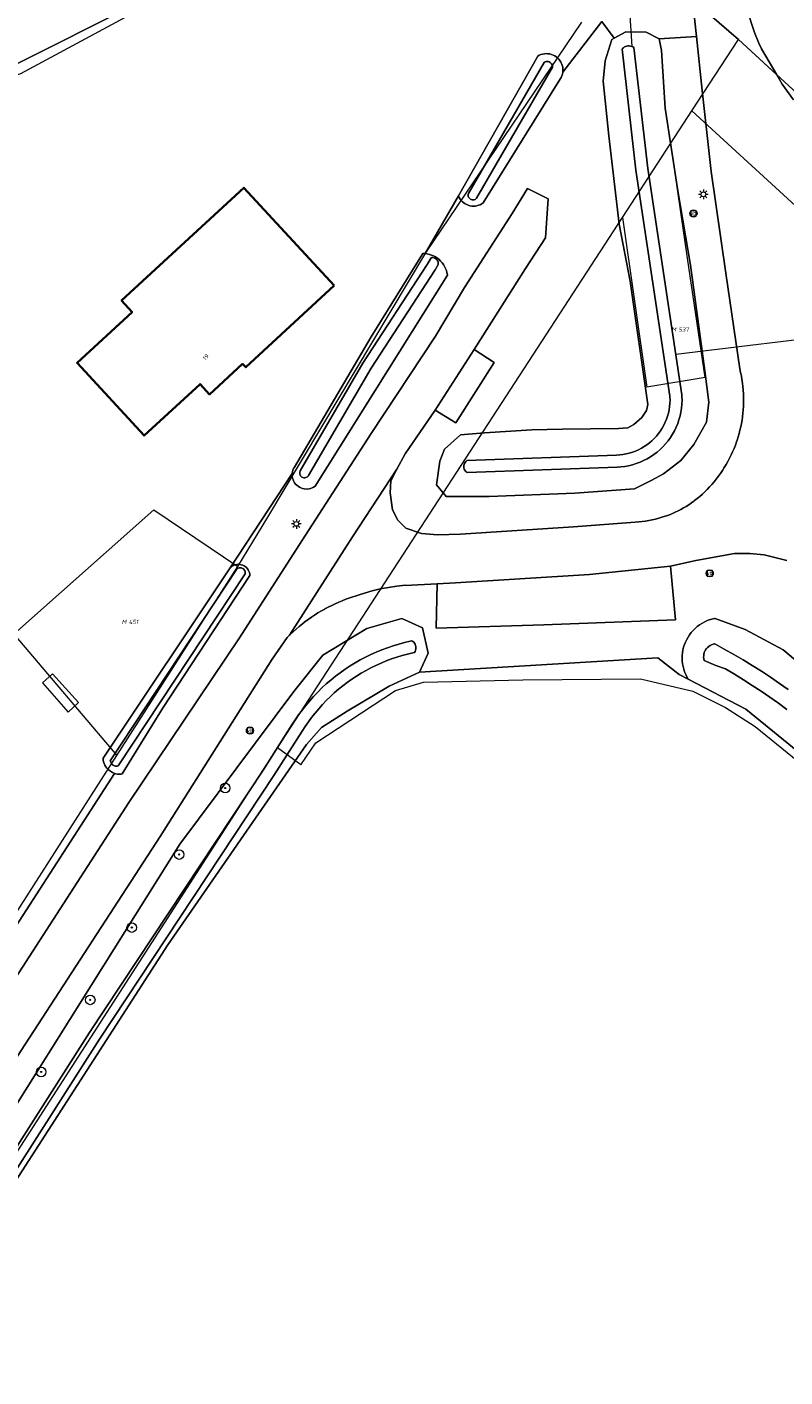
# Model space of a CAD drawing. Header units: metres. Extents: x 250001 to 257773, y 598992 to 609118.
# Tile 399 of 656: x 252139 to 252202, y 604496 to 604609. Entities that reach past the tile are written whole.
import ezdxf
from ezdxf.enums import TextEntityAlignment as Align
from ezdxf.lldxf.tags import DXFTag

# ---------------------------------------------------------------- set-up
doc = ezdxf.new("R2010")
doc.units = ezdxf.units.M
for name, color, linetype, lineweight in [('B-WE-GR-BOOM-S', 252, 'Continuous', 25), ('B-WE-GR-BOUWLAND-GV', 252, 'Continuous', 13), ('B-WE-GR-GROENVOORZIENING-GV', 252, 'Continuous', 18), ('B-WE-KG-GRENS_PERCEEL-G', 150, 'KG-PERCEEL', 18), ('B-WE-KG-GRENS_PERCEEL-S', 150, 'Continuous', 25), ('B-WE-KL-ET_LS_OV_LICHTMAST-S', 252, 'Continuous', 25), ('B-WE-KW-KUNSTWERK_DUIKER-G', 252, 'Continuous', 18), ('B-WE-OG-BEBOUWING-GV', 1, 'Continuous', 35), ('B-WE-OG-BEBOUWING-T18', 7, 'Continuous', 18), ('B-WE-OG-BEBOUWING_LUIFEL-GV', 1, 'Continuous', 18), ('B-WE-OG-TERREIN_ERF-GV', 7, 'Continuous', 18), ('B-WE-OG-WATER-GV', 252, 'Continuous', 18), ('B-WE-OG-WATER_SLOOT-GV', 252, 'Continuous', 18), ('B-WE-VH-VERHARDING_GESLOTEN-GV', 252, 'Continuous', 18), ('B-WE-VH-VERHARDING_HALFVERHARDING-GV', 252, 'Continuous', 18), ('B-WE-VH-VERHARDING_OPEN-GV', 252, 'Continuous', 18), ('B-WE-VW-VERKEERSTEKEN_BORD-S', 252, 'Continuous', 25), ('B-WE-VW-VERKEERSTEKEN_DRAAGCONSTRUCTIE-S', 252, 'Continuous', 25), ('X-XX-AL-REFERENTIE-G', 7, 'Continuous', 18)]:
    doc.layers.add(name, color=color, linetype=linetype, lineweight=lineweight)
doc.styles.add('NLCS-ISO', font='NLCS-ISO.ttf')
doc.styles.add('NLCS-ISO-ANNOTATIEF-T18', font='NLCS-ISO.ttf', dxfattribs={"height": 1.8})
doc.styles.get("Standard").update_dxf_attribs({"font": 'NLCS-ISO.ttf'})
tags = doc.linetypes.add('KG-PERCEEL', pattern='A,5.5,-2,["P",Standard,S=1.8,R=0,X=-0.5,Y=-0.9],-2,5.5,-2,[5,NLCS.SHX,S=0.75,R=0,X=0,Y=0],-2', length=19).pattern_tags.tags
tags[6] = DXFTag(74, 10)

# ---------------------------------------------------------------- blocks, each defined once
blk = doc.blocks.new('SKG-PERCEELNUMMER-SO')
at = {"style": 'NLCS-ISO', "oblique": 10, "flags": 1}
blk.add_attdef('GEMEENTECODE', text='', height=1.8, dxfattribs=at).set_placement((0, 2.55), align=Align.MIDDLE_CENTER)
at = {"style": 'NLCS-ISO', "oblique": 10}
blk.add_attdef('SECTIE', text='', height=1.8, dxfattribs=at).set_placement((-0.5, 0), align=Align.MIDDLE_RIGHT)
blk.add_attdef('PERCEELNUMMER', text='', height=1.8, dxfattribs=at).set_placement((0.5, 0), align=Align.MIDDLE_LEFT)
blk = doc.blocks.new('BS2021-132-Xref-KAD-20210617')
at = {"layer": 'B-WE-KG-GRENS_PERCEEL-G', "flags": 128}
for points in [[(252106.53, 604595.23), (252108.663, 604595.704), (252138.594, 604604.914), (252167.592, 604620.529)], [(252189.942, 604615.909), (252191.395, 604613.928), (252198.473, 604607.736)], [(252156.7, 604563.77), (252159.22, 604567.87), (252172.4, 604589.93), (252185.405, 604609.19)], [(252194.602, 604601.786), (252198.473, 604607.736)], [(252198.473, 604607.736), (252209.309, 604597.784), (252236.512, 604572.351), (252258.626, 604551.342), (252279.193, 604531.88), (252283.238, 604527.991)], [(252192.844, 604599.083), (252194.602, 604601.786)], [(252194.602, 604601.786), (252204.574, 604592.628), (252210.022, 604587.535)], [(252188.814, 604592.887), (252192.844, 604599.083)], [(252195.699, 604579.536), (252194.234, 604589.49), (252192.844, 604599.083)], [(252160.029, 604548.635), (252188.814, 604592.887)], [(252188.814, 604592.887), (252190.845, 604578.732)], [(252195.699, 604579.536), (252190.845, 604578.732)], [(252138.022, 604558.114), (252149.7, 604568.48), (252156.7, 604563.77)], [(252146.606, 604547.997), (252156.7, 604563.77)], [(252138.022, 604558.114), (252146.606, 604547.997)], [(252161.97, 604547.218), (252163.205, 604549.043), (252169.853, 604553.416), (252172.207, 604554.115), (252180.499, 604554.305), (252190.314, 604554.403), (252194.68, 604553.347), (252197.411, 604552.006), (252199.863, 604550.398), (252223.187, 604531.456), (252253.75, 604506.473), (252259.795, 604501.051), (252261.477, 604499.138), (252261.714, 604497.103)], [(252028.609, 604346.625), (252126.968, 604497.875), (252132.484, 604505.937), (252158.843, 604546.812), (252160.029, 604548.635)], [(252161.97, 604547.218), (252160.029, 604548.635)], [(252124.35, 604513.22), (252146.606, 604547.997)]]:
    blk.add_lwpolyline(points, dxfattribs=at)
at = {"layer": 'B-WE-KG-GRENS_PERCEEL-S', "xscale": 0.2, "yscale": 0.2, "zscale": 0.2}
for p, values in [((252193.385, 604583.54), {'PERCEELNUMMER': '537', 'SECTIE': 'M'}), ((252147.512, 604559.136), {'PERCEELNUMMER': '451', 'SECTIE': 'M'})]:
    blk.add_blockref('SKG-PERCEELNUMMER-SO', p, dxfattribs=at).add_auto_attribs(values)
blk = doc.blocks.new('SIE-WEG_VERKEERSBORD-SO')
at = {"color": 0, "linetype": 'ByBlock', "lineweight": 18}
blk.add_lwpolyline([(-1.125, -1.125), (1.125, -1.125), (1.125, 1.125), (-1.125, 1.125)], close=True, dxfattribs=at)
at = {"color": 0, "linetype": 'ByBlock', "lineweight": 18, "style": 'NLCS-ISO'}
blk.add_text('vb', height=1.5, dxfattribs=at).set_placement((0, 0), align=Align.MIDDLE_CENTER)
blk = doc.blocks.new('SIE-WEG_PAAL_VERKEERSBORD-SO')
at = {"color": 0, "linetype": 'ByBlock', "lineweight": 18}
blk.add_circle((0, 0), 1.5, dxfattribs=at)
at = {"color": 0, "linetype": 'ByBlock', "lineweight": 18, "style": 'NLCS-ISO'}
blk.add_text('vb', height=1.5, dxfattribs=at).set_placement((0, 0.13), align=Align.MIDDLE_CENTER)
blk = doc.blocks.new('SKL-ET_OV_LICHTMAST-SO')
at = {"color": 0, "linetype": 'ByBlock', "lineweight": 18}
for points in [[(-1.25, 0), (-2, 0)], [(-1.41, 1.41), (-0.88, 0.88)], [(0, 2), (0, 1.25)], [(0.88, 0.88), (1.41, 1.41)], [(2, 0), (1.25, 0)], [(-1.41, -1.41), (-0.88, -0.88)], [(0, -1.25), (0, -2)], [(0.88, -0.88), (1.41, -1.41)]]:
    blk.add_lwpolyline(points, dxfattribs=at)
blk.add_circle((0, 0), 1, dxfattribs=at)
blk = doc.blocks.new('SGR-BOOM_01-SO')
at = {"linetype": 'ByBlock', "lineweight": 18}
h = blk.add_hatch(color=0, dxfattribs=at)
h.dxf.hatch_style = 1
edge = h.paths.add_edge_path()
edge.add_arc((0, 0), 0.25, 0, 360)
at = {"color": 0, "linetype": 'ByBlock', "lineweight": 18}
for radius in [2, 0.25]:
    blk.add_circle((0, 0), radius, dxfattribs=at)
blk = doc.blocks.new('BS2021-132-Xref-BGT-GRIJS-20210617-aangepast')
at = {"layer": 'B-WE-GR-BOUWLAND-GV', "flags": 128}
blk.add_lwpolyline([(252254.601, 604506.645), (252199.088, 604551.861), (252194.292, 604554.349), (252193.527, 604554.746), (252191.738, 604556.15), (252171.876, 604554.947), (252169.328, 604553.774), (252165.825, 604551.703), (252163.678, 604550.332), (252162.439, 604548.899), (252150.88, 604532.2), (252132.48, 604503.71), (252129.645, 604498.51), (252118.827, 604482.478), (252116.405, 604479.105), (252082.11, 604426.18)], dxfattribs=at)
at = {"layer": 'B-WE-GR-GROENVOORZIENING-GV', "flags": 128}
for points in [[(252199.187, 604610.278), (252199.811, 604608.317), (252200.191, 604607.441), (252200.402, 604606.955), (252201.671, 604604.799), (252202.132, 604604.016), (252203.082, 604602.716)], [(251803.252, 604519.627), (251829.644, 604529.747), (251864.966, 604541.455), (251893.541, 604549.591), (251929.458, 604557.925), (251951.678, 604562.591), (251952.359, 604562.734), (251952.935, 604562.382), (252002.361, 604572.893), (252018.119, 604576.175), (252029.381, 604578.52), (252073.788, 604588.171), (252105.255, 604595.817), (252114.783, 604598.661), (252137.985, 604605.585), (252168.398, 604620.835)], [(252187.081, 604609.243), (252188.111, 604607.854), (252189.087, 604608.383), (252190.774, 604608.352), (252191.864, 604607.806), (252194.972, 604608.006), (252194.651, 604611.08)], [(252137.013, 604527.649), (252147.62, 604544.06), (252156.841, 604557.806), (252162.037, 604565.911), (252167.819, 604574.855), (252173.211, 604582.979), (252175.621, 604587.04), (252179.607, 604593.216), (252180.883, 604595.306), (252182.591, 604594.448), (252182.388, 604591.189), (252180.699, 604588.622), (252176.419, 604581.869), (252178.107, 604580.784), (252174.889, 604575.747), (252173.179, 604576.805), (252170.664, 604573.164), (252169.977, 604571.881), (252169.466, 604570.926), (252169.42, 604569.923), (252169.606, 604568.501), (252170.057, 604567.632), (252170.722, 604566.959), (252172.044, 604566.511), (252173.378, 604566.393), (252175.288, 604566.452), (252184.72, 604567.084), (252189.872, 604567.459), (252190.154, 604567.483), (252190.436, 604567.515), (252190.716, 604567.554), (252190.995, 604567.602), (252191.273, 604567.658), (252191.549, 604567.721), (252191.823, 604567.792), (252192.095, 604567.871), (252192.365, 604567.958), (252192.479, 604567.997), (252192.723, 604568.087), (252192.964, 604568.184), (252193.202, 604568.289), (252193.437, 604568.401), (252193.668, 604568.52), (252193.896, 604568.647), (252194.119, 604568.78), (252194.338, 604568.92), (252194.553, 604569.067), (252194.763, 604569.22), (252194.82, 604569.263), (252195.042, 604569.438), (252195.259, 604569.619), (252195.471, 604569.806), (252195.677, 604570), (252195.878, 604570.199), (252196.073, 604570.403), (252196.262, 604570.613), (252196.446, 604570.828), (252196.623, 604571.049), (252196.794, 604571.274), (252196.958, 604571.504), (252196.967, 604571.517), (252197.134, 604571.766), (252197.294, 604572.019), (252197.448, 604572.277), (252197.594, 604572.538), (252197.734, 604572.803), (252197.866, 604573.072), (252197.991, 604573.345), (252198.109, 604573.62), (252198.22, 604573.899), (252198.323, 604574.18), (252198.364, 604574.3), (252198.453, 604574.575), (252198.534, 604574.852), (252198.607, 604575.131), (252198.672, 604575.413), (252198.73, 604575.696), (252198.78, 604575.98), (252198.822, 604576.266), (252198.856, 604576.553), (252198.882, 604576.841), (252198.9, 604577.129), (252198.906, 604577.27), (252198.911, 604577.571), (252198.907, 604577.872), (252198.896, 604578.173), (252198.877, 604578.473), (252198.85, 604578.773), (252198.815, 604579.072), (252198.772, 604579.37), (252198.721, 604579.667), (252198.662, 604579.962), (252198.595, 604580.255), (252198.591, 604580.272), (252197.414, 604588.251), (252196.194, 604596.738), (252195.444, 604603.486), (252194.972, 604608.006), (252191.864, 604607.806), (252192.06, 604606.818), (252192.372, 604602.023), (252193.425, 604595.128), (252194.484, 604588.908), (252195.684, 604580.1), (252195.996, 604577.476), (252195.817, 604575.797), (252194.752, 604573.952), (252193.667, 604572.612), (252192.236, 604571.487), (252191.192, 604570.933), (252189.818, 604570.249), (252184.834, 604569.89), (252177.671, 604569.6), (252174.084, 604569.614), (252173.283, 604570.584), (252173.56, 604572.541), (252173.965, 604573.553), (252175.276, 604574.738), (252177.291, 604574.913), (252181.237, 604575.174), (252183.8, 604575.222), (252188.471, 604575.277), (252189.237, 604575.334), (252189.756, 604575.627), (252190.42, 604576.188), (252190.793, 604576.779), (252190.922, 604577.273), (252189.44, 604587.576), (252188.525, 604592.339), (252187.665, 604599.705), (252187.196, 604604.269), (252187.362, 604605.964), (252187.907, 604607.744), (252188.111, 604607.854), (252187.081, 604609.243), (252183.823, 604605.006), (252183.795, 604604.86), (252183.751, 604604.719), (252183.693, 604604.583), (252183.644, 604604.493), (252177.181, 604594.111), (252177.061, 604594.028), (252176.933, 604593.959), (252176.797, 604593.905), (252176.657, 604593.866), (252176.513, 604593.842), (252176.367, 604593.834), (252176.222, 604593.843), (252176.078, 604593.867), (252175.938, 604593.906), (252175.802, 604593.961), (252175.674, 604594.03), (252175.554, 604594.113), (252175.444, 604594.208), (252175.344, 604594.315), (252175.257, 604594.432), (252175.184, 604594.558), (252175.124, 604594.691), (252175.123, 604594.695), (252172.337, 604589.885), (252172.519, 604589.857), (252172.697, 604589.814), (252172.871, 604589.755), (252173.04, 604589.681), (252173.201, 604589.593), (252173.354, 604589.492), (252173.497, 604589.377), (252173.63, 604589.25), (252173.751, 604589.113), (252173.861, 604588.965), (252173.956, 604588.808), (252174.038, 604588.644), (252174.105, 604588.473), (252174.157, 604588.297), (252174.193, 604588.117), (252174.198, 604588.086), (252163.148, 604570.458), (252163.033, 604570.382), (252162.91, 604570.319), (252162.781, 604570.272), (252162.647, 604570.24), (252162.51, 604570.223), (252162.236, 604570.238), (252162.101, 604570.269), (252161.972, 604570.315), (252161.848, 604570.376), (252161.626, 604570.539), (252161.53, 604570.639), (252161.447, 604570.749), (252161.376, 604570.867), (252161.32, 604570.993), (252161.279, 604571.125), (252161.254, 604571.261), (252161.244, 604571.398), (252161.25, 604571.536), (252156.06, 604563.649), (252156.081, 604563.67), (252156.175, 604563.751), (252156.278, 604563.819), (252156.389, 604563.874), (252156.506, 604563.913), (252156.628, 604563.937), (252156.751, 604563.946), (252156.875, 604563.938), (252156.996, 604563.914), (252157.114, 604563.875), (252157.225, 604563.822), (252157.329, 604563.754), (252157.423, 604563.673), (252157.505, 604563.581), (252157.576, 604563.48), (252157.632, 604563.37), (252157.674, 604563.253), (252157.701, 604563.132), (252157.712, 604563.009), (252150.43, 604551.908), (252147.056, 604546.451), (252146.968, 604546.439), (252146.82, 604546.434), (252146.672, 604546.446), (252146.525, 604546.473), (252146.426, 604546.503), (252134.793, 604528.523)], [(252129.78, 604505.43), (252151.86, 604540.59), (252161.37, 604553.346), (252163.809, 604556.36), (252167.465, 604558.601), (252170.386, 604559.429), (252172.128, 604558.635), (252172.595, 604556.531), (252171.876, 604554.947), (252191.738, 604556.15), (252193.527, 604554.746), (252194.292, 604554.349), (252194.176, 604554.55), (252194.074, 604554.759), (252193.987, 604554.973), (252193.915, 604555.194), (252193.858, 604555.419), (252193.817, 604555.647), (252193.792, 604555.878), (252193.783, 604556.109), (252193.79, 604556.341), (252193.812, 604556.572), (252193.851, 604556.801), (252193.905, 604557.026), (252193.975, 604557.247), (252194.059, 604557.463), (252194.159, 604557.673), (252194.272, 604557.875), (252194.399, 604558.069), (252194.54, 604558.253), (252194.692, 604558.428), (252194.857, 604558.591), (252195.032, 604558.743), (252195.217, 604558.883), (252195.412, 604559.009), (252195.615, 604559.122), (252195.825, 604559.22), (252196.041, 604559.304), (252196.262, 604559.372), (252196.488, 604559.425), (252196.528, 604559.433), (252199.039, 604558.511), (252202.197, 604556.818), (252219.75, 604542.131)], [(252202.504, 604564.275), (252200.617, 604564.75), (252199.416, 604564.862), (252198.138, 604564.839), (252194.934, 604564.276), (252192.805, 604563.802), (252193.235, 604559.327), (252182.234, 604558.887), (252173.255, 604558.615), (252173.327, 604562.309), (252170.659, 604562.186), (252170.66, 604562.196), (252169.961, 604562.116), (252169.275, 604562.016), (252168.594, 604561.887), (252167.92, 604561.722), (252166.903, 604561.423), (252165.897, 604561.088), (252165.728, 604561.027), (252165.426, 604560.91), (252165.126, 604560.786), (252164.83, 604560.655), (252164.538, 604560.516), (252164.249, 604560.371), (252163.963, 604560.218), (252163.96, 604560.217), (252163.675, 604560.055), (252163.393, 604559.886), (252163.115, 604559.71), (252162.842, 604559.527), (252162.573, 604559.338), (252162.309, 604559.142), (252162.1, 604558.981), (252161.833, 604558.766), (252161.572, 604558.546), (252161.315, 604558.319), (252161.064, 604558.086), (252161.008, 604558.032), (252160.819, 604557.848), (252159.576, 604556.023), (252150.23, 604541.23), (252136.84, 604520.67)]]:
    blk.add_lwpolyline(points, dxfattribs=at)
at = {"layer": 'B-WE-KW-KUNSTWERK_DUIKER-G', "flags": 128}
for points in [[(252189.11, 604614.511), (252189.575, 604607.169)], [(252207.978, 604583.23), (252193.25, 604581.455)]]:
    blk.add_lwpolyline(points, dxfattribs=at)
at = {"layer": 'B-WE-OG-BEBOUWING-GV', "flags": 128}
blk.add_lwpolyline([(252164.754, 604587.21), (252157.221, 604595.376), (252147.004, 604585.951), (252147.885, 604584.995), (252143.291, 604580.757), (252148.892, 604574.686), (252153.553, 604578.984), (252154.349, 604578.128), (252157.105, 604580.67), (252157.364, 604580.393)], close=True, dxfattribs=at)
at = {"layer": 'B-WE-OG-BEBOUWING_LUIFEL-GV', "flags": 128}
blk.add_lwpolyline([(252141.258, 604554.809), (252140.401, 604554.05), (252142.555, 604551.619), (252143.421, 604552.406)], close=True, dxfattribs=at)
at = {"layer": 'B-WE-OG-TERREIN_ERF-GV', "flags": 128}
for points in [[(252168.398, 604620.835), (252137.985, 604605.585)], [(252134.793, 604528.523), (252146.426, 604546.503), (252146.383, 604546.515), (252146.246, 604546.573), (252145.995, 604546.731), (252145.883, 604546.829), (252145.782, 604546.939), (252145.694, 604547.058), (252145.619, 604547.187), (252145.558, 604547.323), (252145.512, 604547.465), (252145.481, 604547.611), (252145.466, 604547.759), (252156.06, 604563.649), (252161.25, 604571.536), (252161.272, 604571.672), (252161.309, 604571.805), (252161.362, 604571.933), (252161.427, 604572.05), (252167.832, 604582.93), (252172.154, 604589.897), (252172.337, 604589.885), (252175.123, 604594.695), (252181.735, 604606.353), (252181.864, 604606.425), (252182.001, 604606.482), (252182.143, 604606.525), (252182.288, 604606.552), (252182.436, 604606.563), (252182.584, 604606.558), (252182.73, 604606.537), (252182.874, 604606.501), (252183.145, 604606.383), (252183.269, 604606.302), (252183.384, 604606.209), (252183.488, 604606.104), (252183.581, 604605.988), (252183.66, 604605.863), (252183.726, 604605.731), (252183.776, 604605.591), (252183.812, 604605.448), (252183.831, 604605.301), (252183.835, 604605.153), (252183.823, 604605.006), (252187.081, 604609.243)]]:
    blk.add_lwpolyline(points, dxfattribs=at)
blk.add_lwpolyline([(252143.291, 604580.757), (252147.885, 604584.995), (252147.004, 604585.951), (252157.221, 604595.376), (252164.754, 604587.21), (252157.364, 604580.393), (252157.105, 604580.67), (252154.349, 604578.128), (252153.553, 604578.984), (252148.892, 604574.686)], close=True, dxfattribs=at)
at = {"layer": 'B-WE-OG-WATER-GV', "flags": 128}
blk.add_lwpolyline([(252202.627, 604553.49), (252201.891, 604554.012), (252201.147, 604554.522), (252200.394, 604555.019), (252199.633, 604555.502), (252198.863, 604555.972), (252198.085, 604556.429), (252197.299, 604556.872), (252196.506, 604557.301), (252196.49, 604557.299), (252196.362, 604557.271), (252196.237, 604557.228), (252196.12, 604557.17), (252196.009, 604557.099), (252195.909, 604557.014), (252195.819, 604556.918), (252195.742, 604556.812), (252195.678, 604556.697), (252195.629, 604556.575), (252195.595, 604556.448), (252195.576, 604556.318), (252195.574, 604556.187), (252195.587, 604556.056), (252195.616, 604555.928), (252196.58, 604555.509), (252197.387, 604555.215), (252198.144, 604554.771), (252198.892, 604554.314), (252199.633, 604553.843), (252200.366, 604553.36), (252201.09, 604552.864), (252201.806, 604552.356), (252202.512, 604551.835)], dxfattribs=at)
at = {"layer": 'B-WE-OG-WATER_SLOOT-GV', "flags": 128}
for points in [[(252190.774, 604608.352), (252189.087, 604608.383), (252188.111, 604607.854), (252187.907, 604607.744), (252187.362, 604605.964), (252187.196, 604604.269), (252187.665, 604599.705), (252188.525, 604592.339), (252189.44, 604587.576), (252190.922, 604577.273), (252190.793, 604576.779), (252190.42, 604576.188), (252189.756, 604575.627), (252189.237, 604575.334), (252188.471, 604575.277), (252183.8, 604575.222), (252181.237, 604575.174), (252177.291, 604574.913), (252175.276, 604574.738), (252173.965, 604573.553), (252173.56, 604572.541), (252173.283, 604570.584), (252174.084, 604569.614), (252177.671, 604569.6), (252184.834, 604569.89), (252189.818, 604570.249), (252191.192, 604570.933), (252192.236, 604571.487), (252193.667, 604572.612), (252194.752, 604573.952), (252195.817, 604575.797), (252195.996, 604577.476), (252195.684, 604580.1), (252194.484, 604588.908), (252193.425, 604595.128), (252192.372, 604602.023), (252192.06, 604606.818), (252191.864, 604607.806)], [(252189.262, 604607.215), (252189.368, 604607.215), (252189.473, 604607.2), (252189.575, 604607.169), (252189.671, 604607.123), (252189.758, 604607.064), (252190.918, 604596.981), (252193.756, 604578.083), (252193.763, 604577.96), (252193.77, 604577.641), (252193.758, 604577.31), (252193.726, 604576.98), (252193.675, 604576.653), (252193.604, 604576.329), (252193.515, 604576.01), (252193.408, 604575.697), (252193.282, 604575.391), (252193.138, 604575.093), (252192.977, 604574.804), (252192.799, 604574.524), (252192.606, 604574.256), (252192.396, 604573.999), (252192.173, 604573.755), (252191.935, 604573.525), (252191.684, 604573.309), (252191.421, 604573.108), (252191.146, 604572.923), (252190.861, 604572.754), (252190.567, 604572.602), (252190.264, 604572.468), (252189.954, 604572.352), (252189.638, 604572.254), (252189.316, 604572.175), (252188.991, 604572.115), (252188.662, 604572.075), (252188.347, 604572.054), (252175.853, 604571.605), (252175.773, 604571.661), (252175.704, 604571.729), (252175.646, 604571.808), (252175.603, 604571.895), (252175.574, 604571.988), (252175.561, 604572.084), (252175.563, 604572.181), (252175.582, 604572.277), (252175.616, 604572.368), (252175.664, 604572.452), (252175.726, 604572.528), (252175.799, 604572.592), (252175.817, 604572.604), (252188.296, 604573.053), (252188.568, 604573.071), (252188.839, 604573.104), (252189.106, 604573.154), (252189.371, 604573.218), (252189.631, 604573.299), (252189.886, 604573.394), (252190.135, 604573.505), (252190.377, 604573.629), (252190.611, 604573.768), (252190.837, 604573.92), (252191.054, 604574.086), (252191.26, 604574.263), (252191.456, 604574.453), (252191.64, 604574.653), (252191.812, 604574.865), (252191.971, 604575.085), (252192.117, 604575.315), (252192.25, 604575.553), (252192.368, 604575.799), (252192.472, 604576.051), (252192.56, 604576.308), (252192.633, 604576.57), (252192.691, 604576.836), (252192.733, 604577.106), (252192.76, 604577.377), (252192.77, 604577.649), (252192.764, 604577.921), (252192.761, 604577.98), (252189.926, 604596.85), (252188.765, 604606.949), (252188.796, 604606.986), (252188.873, 604607.059), (252188.961, 604607.12), (252189.056, 604607.166), (252189.157, 604607.198)], [(252189.758, 604607.064), (252189.671, 604607.123), (252189.575, 604607.169), (252189.473, 604607.2), (252189.368, 604607.215), (252189.262, 604607.215), (252189.157, 604607.198), (252189.056, 604607.166), (252188.961, 604607.12), (252188.873, 604607.059), (252188.796, 604606.986), (252188.765, 604606.949), (252189.926, 604596.85), (252192.761, 604577.98), (252192.764, 604577.921), (252192.77, 604577.649), (252192.76, 604577.377), (252192.733, 604577.106), (252192.691, 604576.836), (252192.633, 604576.57), (252192.56, 604576.308), (252192.472, 604576.051), (252192.368, 604575.799), (252192.25, 604575.553), (252192.117, 604575.315), (252191.971, 604575.085), (252191.812, 604574.865), (252191.64, 604574.653), (252191.456, 604574.453), (252191.26, 604574.263), (252191.054, 604574.086), (252190.837, 604573.92), (252190.611, 604573.768), (252190.377, 604573.629), (252190.135, 604573.505), (252189.886, 604573.394), (252189.631, 604573.299), (252189.371, 604573.218), (252189.106, 604573.154), (252188.839, 604573.104), (252188.568, 604573.071), (252188.296, 604573.053), (252175.817, 604572.604), (252175.799, 604572.592), (252175.726, 604572.528), (252175.664, 604572.452), (252175.616, 604572.368), (252175.582, 604572.277), (252175.563, 604572.181), (252175.561, 604572.084), (252175.574, 604571.988), (252175.603, 604571.895), (252175.646, 604571.808), (252175.704, 604571.729), (252175.773, 604571.661), (252175.853, 604571.605), (252188.347, 604572.054), (252188.662, 604572.075), (252188.991, 604572.115), (252189.316, 604572.175), (252189.638, 604572.254), (252189.954, 604572.352), (252190.264, 604572.468), (252190.567, 604572.602), (252190.861, 604572.754), (252191.146, 604572.923), (252191.421, 604573.108), (252191.684, 604573.309), (252191.935, 604573.525), (252192.173, 604573.755), (252192.396, 604573.999), (252192.606, 604574.256), (252192.799, 604574.524), (252192.977, 604574.804), (252193.138, 604575.093), (252193.282, 604575.391), (252193.408, 604575.697), (252193.515, 604576.01), (252193.604, 604576.329), (252193.675, 604576.653), (252193.726, 604576.98), (252193.758, 604577.31), (252193.77, 604577.641), (252193.763, 604577.96), (252193.756, 604578.083), (252190.918, 604596.981)], [(252182.584, 604606.558), (252182.436, 604606.563), (252182.288, 604606.552), (252182.143, 604606.525), (252182.001, 604606.482), (252181.864, 604606.425), (252181.735, 604606.353), (252175.123, 604594.695), (252175.124, 604594.691), (252175.184, 604594.558), (252175.257, 604594.432), (252175.344, 604594.315), (252175.444, 604594.208), (252175.554, 604594.113), (252175.674, 604594.03), (252175.802, 604593.961), (252175.938, 604593.906), (252176.078, 604593.867), (252176.222, 604593.843), (252176.367, 604593.834), (252176.513, 604593.842), (252176.657, 604593.866), (252176.797, 604593.905), (252176.933, 604593.959), (252177.061, 604594.028), (252177.181, 604594.111), (252183.644, 604604.493), (252183.693, 604604.583), (252183.751, 604604.719), (252183.795, 604604.86), (252183.823, 604605.006), (252183.835, 604605.153), (252183.831, 604605.301), (252183.812, 604605.448), (252183.776, 604605.591), (252183.726, 604605.731), (252183.66, 604605.863), (252183.581, 604605.988), (252183.488, 604606.104), (252183.384, 604606.209), (252183.269, 604606.302), (252183.145, 604606.383), (252182.874, 604606.501), (252182.73, 604606.537)], [(252182.43, 604605.896), (252182.514, 604605.903), (252182.599, 604605.895), (252182.68, 604605.871), (252182.756, 604605.832), (252182.823, 604605.78), (252182.879, 604605.716), (252182.922, 604605.643), (252182.951, 604605.563), (252182.964, 604605.479), (252182.964, 604605.434), (252176.632, 604594.493), (252176.573, 604594.438), (252176.504, 604594.396), (252176.428, 604594.369), (252176.348, 604594.357), (252176.268, 604594.361), (252176.19, 604594.38), (252176.117, 604594.415), (252176.052, 604594.464), (252175.999, 604594.524), (252175.958, 604594.593), (252175.931, 604594.669), (252175.92, 604594.749), (252175.926, 604594.83), (252175.944, 604594.9), (252182.272, 604605.834), (252182.348, 604605.872)], [(252182.964, 604605.434), (252182.964, 604605.479), (252182.951, 604605.563), (252182.922, 604605.643), (252182.879, 604605.716), (252182.823, 604605.78), (252182.756, 604605.832), (252182.68, 604605.871), (252182.599, 604605.895), (252182.514, 604605.903), (252182.43, 604605.896), (252182.348, 604605.872), (252182.272, 604605.834), (252175.944, 604594.9), (252175.926, 604594.83), (252175.92, 604594.749), (252175.931, 604594.669), (252175.958, 604594.593), (252175.999, 604594.524), (252176.052, 604594.464), (252176.117, 604594.415), (252176.19, 604594.38), (252176.268, 604594.361), (252176.348, 604594.357), (252176.428, 604594.369), (252176.504, 604594.396), (252176.573, 604594.438), (252176.632, 604594.493)], [(252172.337, 604589.885), (252172.154, 604589.897), (252167.832, 604582.93), (252161.427, 604572.05), (252161.362, 604571.933), (252161.309, 604571.805), (252161.272, 604571.672), (252161.25, 604571.536), (252161.244, 604571.398), (252161.254, 604571.261), (252161.279, 604571.125), (252161.32, 604570.993), (252161.376, 604570.867), (252161.447, 604570.749), (252161.53, 604570.639), (252161.626, 604570.539), (252161.848, 604570.376), (252161.972, 604570.315), (252162.101, 604570.269), (252162.236, 604570.238), (252162.51, 604570.223), (252162.647, 604570.24), (252162.781, 604570.272), (252162.91, 604570.319), (252163.033, 604570.382), (252163.148, 604570.458), (252174.198, 604588.086), (252174.193, 604588.117), (252174.157, 604588.297), (252174.105, 604588.473), (252174.038, 604588.644), (252173.956, 604588.808), (252173.861, 604588.965), (252173.751, 604589.113), (252173.63, 604589.25), (252173.497, 604589.377), (252173.354, 604589.492), (252173.201, 604589.593), (252173.04, 604589.681), (252172.871, 604589.755), (252172.697, 604589.814), (252172.519, 604589.857)], [(252172.838, 604589.535), (252172.903, 604589.545), (252172.99, 604589.544), (252173.077, 604589.527), (252173.158, 604589.495), (252173.233, 604589.449), (252173.298, 604589.39), (252173.351, 604589.32), (252173.39, 604589.242), (252173.415, 604589.158), (252173.424, 604589.07), (252173.417, 604588.983), (252173.394, 604588.898), (252173.179, 604588.527), (252167.82, 604580.314), (252162.618, 604571.369), (252162.571, 604571.304), (252162.513, 604571.25), (252162.445, 604571.208), (252162.37, 604571.181), (252162.29, 604571.17), (252162.211, 604571.174), (252162.133, 604571.194), (252162.061, 604571.229), (252161.998, 604571.277), (252161.945, 604571.337), (252161.906, 604571.407), (252161.881, 604571.483), (252161.872, 604571.562), (252161.878, 604571.642), (252161.9, 604571.718), (252161.919, 604571.758), (252167.139, 604580.734), (252172.502, 604588.953)], [(252173.179, 604588.527), (252173.394, 604588.898), (252173.417, 604588.983), (252173.424, 604589.07), (252173.415, 604589.158), (252173.39, 604589.242), (252173.351, 604589.32), (252173.298, 604589.39), (252173.233, 604589.449), (252173.158, 604589.495), (252173.077, 604589.527), (252172.99, 604589.544), (252172.903, 604589.545), (252172.838, 604589.535), (252172.502, 604588.953), (252167.139, 604580.734), (252161.919, 604571.758), (252161.9, 604571.718), (252161.878, 604571.642), (252161.872, 604571.562), (252161.881, 604571.483), (252161.906, 604571.407), (252161.945, 604571.337), (252161.998, 604571.277), (252162.061, 604571.229), (252162.133, 604571.194), (252162.211, 604571.174), (252162.29, 604571.17), (252162.37, 604571.181), (252162.445, 604571.208), (252162.513, 604571.25), (252162.571, 604571.304), (252162.618, 604571.369), (252167.82, 604580.314)], [(252156.875, 604563.938), (252156.751, 604563.946), (252156.628, 604563.937), (252156.506, 604563.913), (252156.389, 604563.874), (252156.278, 604563.819), (252156.175, 604563.751), (252156.081, 604563.67), (252156.06, 604563.649), (252145.466, 604547.759), (252145.481, 604547.611), (252145.512, 604547.465), (252145.558, 604547.323), (252145.619, 604547.187), (252145.694, 604547.058), (252145.782, 604546.939), (252145.883, 604546.829), (252145.995, 604546.731), (252146.246, 604546.573), (252146.383, 604546.515), (252146.426, 604546.503), (252146.525, 604546.473), (252146.672, 604546.446), (252146.82, 604546.434), (252146.968, 604546.439), (252147.056, 604546.451), (252150.43, 604551.908), (252157.712, 604563.009), (252157.701, 604563.132), (252157.674, 604563.253), (252157.632, 604563.37), (252157.576, 604563.48), (252157.505, 604563.581), (252157.423, 604563.673), (252157.329, 604563.754), (252157.225, 604563.822), (252157.114, 604563.875), (252156.996, 604563.914)], [(252156.809, 604563.651), (252156.892, 604563.658), (252156.975, 604563.65), (252157.055, 604563.626), (252157.13, 604563.587), (252157.195, 604563.536), (252157.249, 604563.472), (252157.29, 604563.399), (252157.317, 604563.32), (252157.328, 604563.237), (252157.323, 604563.154), (252157.322, 604563.148), (252146.731, 604547.121), (252146.642, 604547.103), (252146.55, 604547.101), (252146.46, 604547.115), (252146.373, 604547.144), (252146.293, 604547.188), (252146.222, 604547.245), (252146.065, 604547.56), (252156.655, 604563.589), (252156.729, 604563.627)], [(252157.322, 604563.148), (252157.323, 604563.154), (252157.328, 604563.237), (252157.317, 604563.32), (252157.29, 604563.399), (252157.249, 604563.472), (252157.195, 604563.536), (252157.13, 604563.587), (252157.055, 604563.626), (252156.975, 604563.65), (252156.892, 604563.658), (252156.809, 604563.651), (252156.729, 604563.627), (252156.655, 604563.589), (252146.065, 604547.56), (252146.222, 604547.245), (252146.293, 604547.188), (252146.373, 604547.144), (252146.46, 604547.115), (252146.55, 604547.101), (252146.642, 604547.103), (252146.731, 604547.121)]]:
    blk.add_lwpolyline(points, close=True, dxfattribs=at)
for points in [[(252132.48, 604503.71), (252150.88, 604532.2), (252162.439, 604548.899), (252163.678, 604550.332), (252165.825, 604551.703), (252169.328, 604553.774), (252171.876, 604554.947), (252172.595, 604556.531), (252172.128, 604558.635), (252170.386, 604559.429), (252167.465, 604558.601), (252163.809, 604556.36), (252161.37, 604553.346), (252151.86, 604540.59), (252129.78, 604505.43)], [(252202.512, 604551.835), (252201.806, 604552.356), (252201.09, 604552.864), (252200.366, 604553.36), (252199.633, 604553.843), (252198.892, 604554.314), (252198.144, 604554.771), (252197.387, 604555.215), (252196.58, 604555.509), (252195.616, 604555.928), (252195.587, 604556.056), (252195.574, 604556.187), (252195.576, 604556.318), (252195.595, 604556.448), (252195.629, 604556.575), (252195.678, 604556.697), (252195.742, 604556.812), (252195.819, 604556.918), (252195.909, 604557.014), (252196.009, 604557.099), (252196.12, 604557.17), (252196.237, 604557.228), (252196.362, 604557.271), (252196.49, 604557.299), (252196.506, 604557.301), (252197.299, 604556.872), (252198.085, 604556.429), (252198.863, 604555.972), (252199.633, 604555.502), (252200.394, 604555.019), (252201.147, 604554.522), (252201.891, 604554.012), (252202.627, 604553.49)], [(252219.75, 604542.131), (252202.197, 604556.818), (252199.039, 604558.511), (252196.528, 604559.433), (252196.488, 604559.425), (252196.262, 604559.372), (252196.041, 604559.304), (252195.825, 604559.22), (252195.615, 604559.122), (252195.412, 604559.009), (252195.217, 604558.883), (252195.032, 604558.743), (252194.857, 604558.591), (252194.692, 604558.428), (252194.54, 604558.253), (252194.399, 604558.069), (252194.272, 604557.875), (252194.159, 604557.673), (252194.059, 604557.463), (252193.975, 604557.247), (252193.905, 604557.026), (252193.851, 604556.801), (252193.812, 604556.572), (252193.79, 604556.341), (252193.783, 604556.109), (252193.792, 604555.878), (252193.817, 604555.647), (252193.858, 604555.419), (252193.915, 604555.194), (252193.987, 604554.973), (252194.074, 604554.759), (252194.176, 604554.55), (252194.292, 604554.349), (252199.088, 604551.861), (252254.601, 604506.645)], [(252131.835, 604505.298), (252144.337, 604524.871), (252158.867, 604546.856), (252161.227, 604550.549), (252161.495, 604550.967), (252161.775, 604551.376), (252162.07, 604551.776), (252162.376, 604552.167), (252163.027, 604552.918), (252163.37, 604553.277), (252163.724, 604553.625), (252164.09, 604553.962), (252164.466, 604554.287), (252164.852, 604554.599), (252165.249, 604554.899), (252165.654, 604555.187), (252166.069, 604555.461), (252166.492, 604555.722), (252166.923, 604555.969), (252167.362, 604556.202), (252167.809, 604556.421), (252168.262, 604556.625), (252168.721, 604556.815), (252169.187, 604556.99), (252169.657, 604557.15), (252170.133, 604557.295), (252170.613, 604557.425), (252171.096, 604557.539), (252171.226, 604557.567), (252171.312, 604557.511), (252171.388, 604557.442), (252171.452, 604557.362), (252171.504, 604557.273), (252171.541, 604557.177), (252171.562, 604557.076), (252171.568, 604556.974), (252171.558, 604556.871), (252171.532, 604556.772), (252171.492, 604556.678), (252171.436, 604556.59), (252171.316, 604556.564), (252170.858, 604556.455), (252170.409, 604556.334), (252169.964, 604556.199), (252169.524, 604556.049), (252169.089, 604555.885), (252168.659, 604555.707), (252168.235, 604555.516), (252167.817, 604555.311), (252167.406, 604555.093), (252167.003, 604554.862), (252166.607, 604554.618), (252166.219, 604554.361), (252165.839, 604554.093), (252165.469, 604553.812), (252165.108, 604553.519), (252164.756, 604553.216), (252164.414, 604552.9), (252164.082, 604552.575), (252163.767, 604552.244), (252163.148, 604551.53), (252162.866, 604551.171), (252162.591, 604550.797), (252162.328, 604550.414), (252162.069, 604550.01), (252159.705, 604546.311), (252145.175, 604524.326), (252132.679, 604504.761)], [(252132.679, 604504.761), (252145.175, 604524.326), (252159.705, 604546.311), (252162.069, 604550.01), (252162.328, 604550.414), (252162.591, 604550.797), (252162.866, 604551.171), (252163.148, 604551.53), (252163.767, 604552.244), (252164.082, 604552.575), (252164.414, 604552.9), (252164.756, 604553.216), (252165.108, 604553.519), (252165.469, 604553.812), (252165.839, 604554.093), (252166.219, 604554.361), (252166.607, 604554.618), (252167.003, 604554.862), (252167.406, 604555.093), (252167.817, 604555.311), (252168.235, 604555.516), (252168.659, 604555.707), (252169.089, 604555.885), (252169.524, 604556.049), (252169.964, 604556.199), (252170.409, 604556.334), (252170.858, 604556.455), (252171.316, 604556.564), (252171.436, 604556.59), (252171.492, 604556.678), (252171.532, 604556.772), (252171.558, 604556.871), (252171.568, 604556.974), (252171.562, 604557.076), (252171.541, 604557.177), (252171.504, 604557.273), (252171.452, 604557.362), (252171.388, 604557.442), (252171.312, 604557.511), (252171.226, 604557.567), (252171.096, 604557.539), (252170.613, 604557.425), (252170.133, 604557.295), (252169.657, 604557.15), (252169.187, 604556.99), (252168.721, 604556.815), (252168.262, 604556.625), (252167.809, 604556.421), (252167.362, 604556.202), (252166.923, 604555.969), (252166.492, 604555.722), (252166.069, 604555.461), (252165.654, 604555.187), (252165.249, 604554.899), (252164.852, 604554.599), (252164.466, 604554.287), (252164.09, 604553.962), (252163.724, 604553.625), (252163.37, 604553.277), (252163.027, 604552.918), (252162.376, 604552.167), (252162.07, 604551.776), (252161.775, 604551.376), (252161.495, 604550.967), (252161.227, 604550.549), (252158.867, 604546.856), (252144.337, 604524.871), (252131.835, 604505.298)]]:
    blk.add_lwpolyline(points, dxfattribs=at)
at = {"layer": 'B-WE-VH-VERHARDING_GESLOTEN-GV', "flags": 128}
for points in [[(252203.082, 604602.716), (252202.132, 604604.016), (252201.671, 604604.799), (252198.473, 604607.736), (252194.651, 604611.08), (252194.972, 604608.006), (252195.444, 604603.486), (252196.194, 604596.738), (252197.414, 604588.251), (252198.591, 604580.272), (252198.595, 604580.255), (252198.662, 604579.962), (252198.721, 604579.667), (252198.772, 604579.37), (252198.815, 604579.072), (252198.85, 604578.773), (252198.877, 604578.473), (252198.896, 604578.173), (252198.907, 604577.872), (252198.911, 604577.571), (252198.906, 604577.27), (252198.9, 604577.129), (252198.882, 604576.841), (252198.856, 604576.553), (252198.822, 604576.266), (252198.78, 604575.98), (252198.73, 604575.696), (252198.672, 604575.413), (252198.607, 604575.131), (252198.534, 604574.852), (252198.453, 604574.575), (252198.364, 604574.3), (252198.323, 604574.18), (252198.22, 604573.899), (252198.109, 604573.62), (252197.991, 604573.345), (252197.866, 604573.072), (252197.734, 604572.803), (252197.594, 604572.538), (252197.448, 604572.277), (252197.294, 604572.019), (252197.134, 604571.766), (252196.967, 604571.517), (252196.958, 604571.504), (252196.794, 604571.274), (252196.623, 604571.049), (252196.446, 604570.828), (252196.262, 604570.613), (252196.073, 604570.403), (252195.878, 604570.199), (252195.677, 604570), (252195.471, 604569.806), (252195.259, 604569.619), (252195.042, 604569.438), (252194.82, 604569.263), (252194.763, 604569.22), (252194.553, 604569.067), (252194.338, 604568.92), (252194.119, 604568.78), (252193.896, 604568.647), (252193.668, 604568.52), (252193.437, 604568.401), (252193.202, 604568.289), (252192.964, 604568.184), (252192.723, 604568.087), (252192.479, 604567.997), (252192.365, 604567.958), (252192.095, 604567.871), (252191.823, 604567.792), (252191.549, 604567.721), (252191.273, 604567.658), (252190.995, 604567.602), (252190.716, 604567.554), (252190.436, 604567.515), (252190.154, 604567.483), (252189.872, 604567.459), (252184.72, 604567.084), (252175.288, 604566.452), (252173.378, 604566.393), (252172.044, 604566.511), (252170.722, 604566.959), (252170.057, 604567.632), (252169.606, 604568.501), (252169.42, 604569.923), (252169.466, 604570.926), (252169.977, 604571.881), (252166.28, 604566.25), (252161.008, 604558.032), (252161.064, 604558.086), (252161.315, 604558.319), (252161.572, 604558.546), (252161.833, 604558.766), (252162.1, 604558.981), (252162.309, 604559.142), (252162.573, 604559.338), (252162.842, 604559.527), (252163.115, 604559.71), (252163.393, 604559.886), (252163.675, 604560.055), (252163.96, 604560.217), (252163.963, 604560.218), (252164.249, 604560.371), (252164.538, 604560.516), (252164.83, 604560.655), (252165.126, 604560.786), (252165.426, 604560.91), (252165.728, 604561.027), (252165.897, 604561.088), (252166.903, 604561.423), (252167.92, 604561.722), (252168.594, 604561.887), (252169.275, 604562.016), (252169.961, 604562.116), (252170.66, 604562.196), (252170.659, 604562.186), (252173.327, 604562.309), (252174.875, 604562.394), (252186.054, 604563.107), (252192.805, 604563.802), (252194.934, 604564.276), (252198.138, 604564.839), (252199.416, 604564.862), (252200.617, 604564.75), (252202.504, 604564.275)], [(252136.84, 604520.67), (252150.23, 604541.23), (252159.576, 604556.023), (252160.819, 604557.848), (252161.008, 604558.032), (252166.28, 604566.25), (252169.977, 604571.881), (252170.664, 604573.164), (252173.179, 604576.805), (252176.419, 604581.869), (252180.699, 604588.622), (252182.388, 604591.189), (252182.591, 604594.448), (252180.883, 604595.306), (252179.607, 604593.216), (252175.621, 604587.04), (252173.211, 604582.979), (252167.819, 604574.855), (252162.037, 604565.911), (252156.841, 604557.806), (252147.62, 604544.06), (252137.013, 604527.649)]]:
    blk.add_lwpolyline(points, dxfattribs=at)
at = {"layer": 'B-WE-VH-VERHARDING_HALFVERHARDING-GV', "flags": 128}
for points in [[(252178.107, 604580.784), (252176.419, 604581.869), (252173.179, 604576.805), (252174.889, 604575.747)], [(252193.235, 604559.327), (252192.805, 604563.802), (252186.054, 604563.107), (252174.875, 604562.394), (252173.327, 604562.309), (252173.255, 604558.615), (252182.234, 604558.887)]]:
    blk.add_lwpolyline(points, close=True, dxfattribs=at)
at = {"layer": 'B-WE-VH-VERHARDING_OPEN-GV', "flags": 128}
blk.add_lwpolyline([(252194.651, 604611.08), (252198.473, 604607.736), (252201.671, 604604.799), (252200.402, 604606.955), (252200.191, 604607.441), (252199.811, 604608.317), (252199.187, 604610.278)], dxfattribs=at)
at = {"layer": 'B-WE-GR-BOOM-S', "xscale": 0.2, "yscale": 0.2, "zscale": 0.2}
for p in [(252155.654, 604545.275), (252151.816, 604539.724), (252147.86, 604533.631), (252144.393, 604527.595), (252140.296, 604521.583)]:
    blk.add_blockref('SGR-BOOM_01-SO', p, dxfattribs=at)
at = {"layer": 'B-WE-KL-ET_LS_OV_LICHTMAST-S', "xscale": 0.2, "yscale": 0.2, "zscale": 0.2}
for p in [(252195.551, 604594.821), (252161.59, 604567.317)]:
    blk.add_blockref('SKL-ET_OV_LICHTMAST-SO', p, dxfattribs=at)
at = {"layer": 'B-WE-VW-VERKEERSTEKEN_BORD-S', "xscale": 0.2, "yscale": 0.2, "zscale": 0.2}
for p in [(252194.72, 604593.227), (252196.082, 604563.193), (252157.721, 604550.067)]:
    blk.add_blockref('SIE-WEG_VERKEERSBORD-SO', p, dxfattribs=at)
at = {"layer": 'B-WE-VW-VERKEERSTEKEN_DRAAGCONSTRUCTIE-S', "xscale": 0.2, "yscale": 0.2, "zscale": 0.2}
for p in [(252194.72, 604593.227), (252196.082, 604563.193), (252157.721, 604550.067)]:
    blk.add_blockref('SIE-WEG_PAAL_VERKEERSBORD-SO', p, dxfattribs=at)
at = {"layer": 'B-WE-OG-BEBOUWING-T18', "style": 'NLCS-ISO-ANNOTATIEF-T18'}
blk.add_text('19', height=0.36, rotation=42.7, dxfattribs=at).set_placement((252154.032, 604581.237), align=Align.MIDDLE)

msp = doc.modelspace()

# ---------------------------------------------------------------- block references
at = {"layer": 'X-XX-AL-REFERENTIE-G'}
for name in ['BS2021-132-Xref-BGT-GRIJS-20210617-aangepast', 'BS2021-132-Xref-KAD-20210617']:
    msp.add_blockref(name, (0, 0), dxfattribs=at)

doc.saveas('drawing.dxf')
